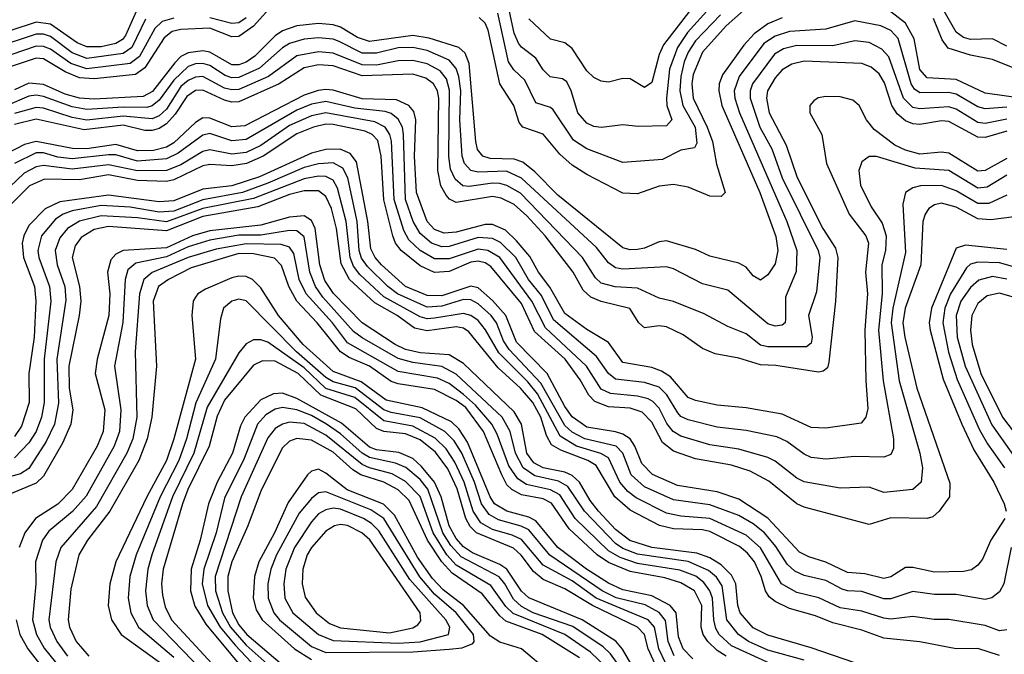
# Model space of a CAD drawing. Header units: inches. Extents: x 501365 to 657855, y 482276 to 547543.
# Tile 900 of 957: x 630905 to 633623, y 505975 to 507727. Entities that reach past the tile are written whole.
import ezdxf

# ---------------------------------------------------------------- set-up
doc = ezdxf.new("R2010")
doc.units = ezdxf.units.IN
doc.header["$MEASUREMENT"] = 0
doc.layers.add('A6530', color=7, linetype='Continuous')

msp = doc.modelspace()

# ---------------------------------------------------------------- linework, layer by layer
at = {"layer": 'A6530', "color": 5}
for points, elevation in [([(631610, 507775.4), (631550, 507709), (631510, 507680.4), (631490, 507678.9), (631430, 507703.1), (631350, 507699.2), (631326.1, 507693.9), (631303.2, 507676.8), (631250, 507593.5), (631224.2, 507575.8), (631110, 507563.4), (631070, 507566.1), (631030, 507583.1), (630970, 507618.5), (630950, 507620.6), (630870, 507593.7)], 4080), ([(632926.5, 507773.5), (632855.2, 507710), (632790, 507636.9), (632764.3, 507575.7), (632760.5, 507550), (632763.9, 507510), (632802.7, 507430), (632817.2, 507390), (632828.1, 507328.1), (632852.3, 507250), (632841.7, 507238.3), (632810, 507239.2), (632750, 507264.6), (632710, 507271.4), (632670, 507267.2), (632610, 507245.7), (632570, 507247.9), (632470, 507299.1), (632430, 507324.9), (632395.9, 507355.9), (632350, 507411.1), (632293.8, 507430), (632283.2, 507443.2), (632268.5, 507490), (632230, 507550), (632197.7, 507697.7), (632190, 507716.7), (632172.9, 507732.9)], 4080), ([(632810, 507759.7), (632748.7, 507691.3), (632720.7, 507650), (632698.3, 507590), (632690, 507510), (632691.7, 507490), (632705.2, 507450), (632690, 507433.4), (632612.1, 507432.1), (632570, 507436.3), (632511, 507429), (632490, 507431.7), (632470, 507440.6), (632445.7, 507470), (632427.5, 507530), (632415.3, 507555.3), (632403.4, 507563.4), (632368.9, 507568.9), (632350, 507588.7), (632330, 507620.6), (632290, 507651.2), (632282.1, 507662.1), (632269.5, 507689.5), (632248.5, 507788.5)], 4040), ([(632769.5, 507770.5), (632682.3, 507657.7), (632669.8, 507630.2), (632650, 507552.9), (632630, 507539.4), (632590, 507563.4), (632570, 507564.6), (632530, 507553.8), (632510, 507556.6), (632490, 507567.1), (632470, 507585.8), (632430, 507647.3), (632410, 507662.7), (632370, 507673), (632310, 507728.7)], 4020), ([(631230, 507757.4), (631196.7, 507683.3), (631188.3, 507671.7), (631170, 507660.6), (631130, 507651.6), (631090, 507651.4), (631063.2, 507663.2), (630990, 507713.9), (630950, 507720.2), (630806.7, 507673.3)], 4020), ([(632839.7, 507740.3), (632770, 507668.4), (632750, 507637.3), (632739, 507610), (632729.5, 507570), (632726.7, 507530), (632735, 507490), (632769.4, 507430), (632774.2, 507385.8), (632767.2, 507372.8), (632730, 507366.1), (632679.2, 507340.8), (632570, 507332.1), (632470, 507369.9), (632434, 507394), (632377.4, 507477.4), (632370, 507484.2), (632330, 507497.5), (632299.6, 507559.6), (632268.6, 507588.6), (632254.1, 507610), (632224.8, 507744.8)], 4060), ([(633687.6, 507507.6), (633570, 507523.8), (633490, 507561.5), (633410, 507566.3), (633389.6, 507589.6), (633373.9, 507673.9), (633350, 507716.7), (633310, 507748.6)], 4120), ([(633630, 507653.3), (633590, 507673.6), (633530, 507671.8), (633510, 507677.8), (633490, 507692.3), (633456.7, 507750)], 4060), ([(631252, 507728), (631214.3, 507650), (631190, 507633.3), (631090, 507619.9), (631050, 507635.4), (630990, 507679.9), (630970, 507686.3), (630950, 507686.3), (630830, 507646.8)], 4040), ([(631330, 507730.5), (631298.2, 507721.8), (631277.9, 507702.1), (631235.1, 507624.9), (631210, 507605.4), (631090, 507590.8), (631046, 507606), (630990, 507645.2), (630970, 507653.1), (630950, 507653.4), (630850, 507619.1)], 4060), ([(633630, 507485.5), (633570, 507481), (633550, 507486.5), (633490, 507520.7), (633470, 507525.6), (633390, 507524.4), (633375.3, 507535.3), (633366.1, 507550), (633330, 507674.5), (633310, 507696.7), (633282.5, 507710), (633210, 507723.5), (633130, 507700.1), (633030, 507694.1), (632990, 507681.5), (632959.1, 507660.9), (632891.1, 507570), (632877.5, 507530), (632879.2, 507510), (632892.1, 507470), (633022.6, 507170), (633050.4, 507090), (633048.4, 507031.6), (633018.8, 506961.2), (633019.2, 506900.8), (633017.8, 506890), (633010, 506883.8), (632990, 506880.7), (632970, 506886.8), (632860.1, 506980.1), (632790, 506998), (632710, 507039), (632690, 507044.6), (632570, 507038.1), (632550, 507041.8), (632530, 507055.6), (632497.5, 507097.5), (632290, 507289.7), (632248.5, 507308.5), (632170, 507306.1), (632149.9, 507310), (632132.4, 507330), (632125.8, 507350), (632120.2, 507450), (632122.3, 507530), (632117.1, 507570), (632110, 507591.5), (632090, 507615.2), (632030, 507641.7), (631990, 507650.3), (631950, 507649.1), (631890, 507633.9), (631850, 507634.6), (631786.9, 507666.9), (631770, 507672.8), (631730, 507676.4), (631690, 507672.6), (631650, 507661.3), (631630, 507649.4), (631566.7, 507593.3), (631510, 507566.8), (631490, 507566.2), (631472.3, 507572.3), (631430, 507600.2), (631410, 507606), (631390, 507604.7), (631370, 507597.1), (631330, 507559.6), (631290, 507504.3), (631270.7, 507489.3), (631255.6, 507484.4), (631190, 507485.5), (631090, 507478.5), (631050, 507486), (630970, 507515.1), (630950, 507518.2), (630930, 507515.9), (630870, 507490)], 4140), ([(633010, 507731.5), (632970, 507715.5), (632932.5, 507687.5), (632903.7, 507656.3), (632845.3, 507574.7), (632835.5, 507550), (632834.4, 507530), (632843.3, 507490), (632948.3, 507250), (632991.8, 507128.2), (632997.3, 507090), (632990, 507053), (632970, 507022.9), (632950, 507007.6), (632930, 507019.4), (632910, 507043.8), (632890, 507055.1), (632810, 507074), (632770, 507092.5), (632690, 507116.2), (632670, 507113.8), (632630, 507096.3), (632610, 507092.8), (632590, 507091.7), (632570, 507096.9), (632390, 507242.3), (632326.9, 507306.9), (632293.3, 507333.3), (632270, 507341.5), (632203.8, 507343.8), (632183.4, 507350), (632168.8, 507368.8), (632163.9, 507390), (632145.7, 507605.7), (632134.3, 507634.3), (632116.7, 507650), (632035.5, 507675.5), (631990, 507682.8), (631870, 507666.9), (631837.1, 507677.1), (631790, 507706.2), (631770, 507712.7), (631730, 507716.4), (631670, 507709.6), (631630, 507696.1), (631610, 507682.3), (631553.9, 507626.1), (631530, 507609.6), (631510, 507602.2), (631490, 507602.4), (631430, 507636.8), (631410, 507640.6), (631370, 507635.4), (631350, 507624.7), (631332.7, 507607.3), (631271.2, 507528.8), (631245.6, 507514.4), (631110, 507507.7), (631070, 507510.2), (631030, 507521.5), (630970, 507547.4), (630930, 507551.5), (630890, 507533.4)], 4120), ([(631530, 507731.4), (631510, 507717.9), (631490, 507715.8), (631430, 507731.8)], 4060), ([(633670, 507584.9), (633590, 507617.1), (633530, 507628.6), (633468.1, 507648.1), (633451.2, 507671.2), (633427.4, 507730)], 4080), ([(633630, 507452), (633570, 507439.9), (633550, 507442.5), (633490, 507479.8), (633470, 507485.8), (633390, 507480.2), (633370, 507484.3), (633344.2, 507510), (633303.8, 507623.8), (633285.2, 507645.2), (633250, 507664), (633210, 507668.4), (633150, 507654.2), (633050, 507655.3), (633013.8, 507646.2), (632988.7, 507631.3), (632928.2, 507550), (632921, 507530), (632920.9, 507510), (632947.6, 507430), (632980.7, 507370), (633009.4, 507290), (633108.7, 507090), (633113.8, 507070), (633104.3, 506975.7), (633082.6, 506910), (633092.1, 506850), (633090, 506833.6), (633076.4, 506823.6), (632970, 506823.6), (632950, 506828.7), (632910, 506859.3), (632859.4, 506879.4), (632794.5, 506914.5), (632710, 506949), (632670, 506958), (632610, 506985.7), (632548.9, 506988.9), (632510, 506999.8), (632494.6, 507014.6), (632458.3, 507070), (632287.4, 507247.4), (632250, 507269), (632230, 507274.3), (632210, 507275.5), (632145.9, 507265.9), (632128.3, 507268.3), (632106.5, 507286.5), (632094.1, 507314.1), (632089, 507349), (632091.7, 507531.7), (632083.2, 507563.2), (632065.4, 507585.4), (632030, 507604.6), (631990, 507614), (631950, 507613.3), (631890, 507601.5), (631850, 507601.8), (631770, 507634.7), (631730, 507638.1), (631670, 507626.7), (631591.4, 507570), (631510, 507533.7), (631490, 507532.6), (631470, 507538), (631410, 507569.6), (631390, 507568.1), (631370, 507559.2), (631350, 507542), (631310, 507480.1), (631290, 507461.4), (631270, 507452.6), (631190, 507460.6), (631090, 507449.7), (631050, 507456.7), (630970, 507482.8), (630950, 507484.7), (630890, 507468.1)], 4160), ([(633630, 507418.7), (633570, 507401.3), (633550, 507402.2), (633470, 507446.1), (633450, 507447.7), (633390, 507437.3), (633370, 507439.3), (633350, 507447.6), (633327, 507467), (633312.6, 507490), (633292.4, 507552.4), (633277.5, 507577.5), (633255.5, 507595.5), (633230, 507606.1), (633070, 507612.2), (633036.1, 507603.9), (633010, 507588), (632990, 507566.1), (632969, 507530), (632966.1, 507510), (632974.1, 507470), (633020.7, 507380.7), (633050.9, 507290.9), (633122.3, 507150), (633156.5, 507096.5), (633163.2, 507070), (633157.1, 506950), (633138.8, 506781.2), (633134.5, 506765.5), (633123.2, 506756.8), (633110, 506753.5), (632991.8, 506771.8), (632950, 506773.9), (632890, 506792.4), (632824.8, 506804.8), (632790, 506819.2), (632736.8, 506856.8), (632690, 506878.5), (632670, 506881.7), (632630, 506875.9), (632613.6, 506890), (632589.2, 506929.2), (632510, 506948.8), (632481.1, 506961.1), (632460.1, 506980.1), (632432.4, 507030), (632355.1, 507130), (632305.2, 507185.2), (632270, 507216.3), (632234.2, 507234.2), (632210, 507238.2), (632110, 507222.5), (632091.5, 507231.5), (632082.3, 507242.3), (632067.8, 507267.8), (632059.1, 507310), (632061.8, 507510), (632058.2, 507530), (632047.5, 507550), (632025.7, 507565.7), (631990, 507576.1), (631850, 507571.3), (631770, 507599.6), (631730, 507601.9), (631690, 507593.4), (631621.3, 507550), (631510, 507499.9), (631490, 507498.9), (631470, 507504.8), (631410, 507532.5), (631390, 507531.1), (631365.7, 507514.3), (631333.8, 507466.2), (631310, 507439.6), (631290, 507426.6), (631270, 507420.5), (631250, 507421.1), (631190, 507435.4), (631083, 507423), (630950, 507451.9), (630890, 507437.1)], 4180), ([(633630, 507343.4), (633570, 507310.2), (633550, 507308.2), (633470, 507358.5), (633450, 507361.4), (633390, 507355.5), (633350, 507366.5), (633320.4, 507380.4), (633263.2, 507423.2), (633242.3, 507450), (633222.4, 507490), (633204.4, 507504.4), (633170, 507513.3), (633130, 507514.8), (633109.2, 507510.8), (633097.5, 507502.5), (633086, 507490), (633085.6, 507470), (633119.6, 507410), (633131.8, 507330), (633194.4, 507190), (633241, 507130), (633247.9, 507110), (633239.7, 507030), (633245, 506970), (633238.3, 506870), (633240.6, 506730), (633246.6, 506653.4), (633241.1, 506630), (633227.4, 506612.6), (633130, 506599.2), (633090, 506600.8), (633010, 506637.7), (632910, 506655.7), (632830, 506662.7), (632770, 506675.7), (632750, 506683.6), (632701, 506741), (632677, 506757), (632650, 506766.9), (632570, 506780.8), (632530, 506835.3), (632470, 506871.3), (632410, 506915.7), (632368.6, 506988.6), (632337, 507030), (632312.9, 507072.9), (632276.6, 507116.6), (632245.6, 507145.6), (632210, 507161.6), (632190, 507161.8), (632110, 507140.2), (632077, 507137), (632050, 507147.7), (632030, 507169.6), (632000.3, 507250), (631994.9, 507350), (631998.1, 507450), (631992.8, 507472.8), (631979.3, 507490), (631945.1, 507505.1), (631850, 507508.3), (631770, 507532), (631750, 507533.8), (631728.7, 507531.3), (631690, 507518), (631526.6, 507433.4), (631490, 507430.5), (631430, 507455.2), (631410, 507455.5), (631390, 507443.2), (631330, 507386.6), (631310, 507375.2), (631274.2, 507365.8), (631230, 507364.5), (631170, 507382.1), (631090, 507370.1), (631050.9, 507370.9), (630950, 507390), (630918.2, 507381.8), (630870, 507356.9)], 4220), ([(633630, 507297.8), (633575.8, 507264.2), (633550, 507261.8), (633470, 507310.4), (633377.1, 507317.1), (633270, 507349.4), (633250, 507349.2), (633230, 507334.6), (633221.4, 507310), (633226.3, 507270), (633255.1, 507210), (633285.5, 507165.5), (633296.8, 507130), (633295.3, 507090), (633284.6, 507050), (633285.9, 506970), (633275.8, 506870), (633288.9, 506730), (633317, 506570), (633317.3, 506542.7), (633310, 506526.2), (633290, 506519.5), (633210, 506520.9), (633130, 506513.6), (633090, 506518.5), (633070, 506527.1), (633022.9, 506562.9), (632995, 506575), (632910, 506592.4), (632830, 506601.8), (632750, 506622.6), (632730, 506631.9), (632721.3, 506641.3), (632691.6, 506691.6), (632670, 506712.4), (632630, 506725.4), (632550, 506734.9), (632530, 506749.9), (632497.1, 506797), (632378.7, 506898.7), (632345, 506965), (632309.2, 507010), (632274.2, 507070), (632231.9, 507111.9), (632210, 507123.1), (632170, 507125.5), (632090, 507100.4), (632070, 507099.3), (632041.2, 507110), (632010, 507136.9), (631991.2, 507170), (631970.1, 507230), (631964, 507410), (631961.6, 507430), (631950, 507452.4), (631930, 507467.8), (631913.3, 507473.3), (631830, 507482.1), (631750, 507501.1), (631710, 507493.5), (631670, 507476.8), (631530, 507396.1), (631490, 507392.5), (631430, 507412.7), (631410, 507408), (631341.8, 507358.2), (631310, 507342.9), (631230, 507336), (631170, 507353.4), (631150, 507354), (631050, 507343), (631010, 507347.6), (630970, 507359.1), (630950, 507358.9), (630890.6, 507329.4)], 4240), ([(633630, 507242.4), (633580.3, 507219.7), (633550, 507219.2), (633490, 507254.4), (633450, 507269.2), (633392, 507268), (633370, 507262.6), (633350.1, 507250), (633342.8, 507217.2), (633350, 507084.5), (633314.9, 506930), (633310.4, 506890), (633332.9, 506730), (633390.1, 506530), (633397, 506490), (633393.6, 506450), (633370.4, 506429.6), (633290, 506422), (633250, 506436), (633170, 506433.2), (633070.8, 506450.8), (633050, 506461), (632990, 506508.5), (632970, 506518.2), (632890, 506541.5), (632810, 506553), (632730, 506576.9), (632708.5, 506590), (632691.7, 506611.7), (632670, 506654), (632652.9, 506672.9), (632640, 506680), (632610, 506687.9), (632535.3, 506695.3), (632510, 506707.2), (632469.7, 506770), (632356.5, 506876.5), (632318.9, 506950), (632230, 507070.2), (632196.7, 507090), (632170, 507093.6), (632090, 507066.3), (632050, 507066.6), (632010.5, 507090), (631979.2, 507119.2), (631964.9, 507144.9), (631938.8, 507230), (631931.1, 507391.1), (631927, 507410), (631913.9, 507430), (631884.9, 507444.9), (631750, 507469.8), (631710, 507461.4), (631650, 507434.5), (631570, 507379.5), (631530, 507360.1), (631490, 507355.1), (631430, 507367.2), (631410, 507363.2), (631350, 507326), (631310, 507310.3), (631230, 507309.2), (631150, 507326.3), (631050, 507313.9), (630970, 507323.9), (630950, 507320.6), (630916.7, 507303.3), (630818.9, 507210)], 4260), ([(633650, 507182.2), (633586.1, 507173.9), (633550, 507176.9), (633490, 507208.8), (633450, 507219.9), (633430, 507216.1), (633414.5, 507205.5), (633404.1, 507190), (633398.4, 507170), (633392.4, 507050), (633349.2, 506930.8), (633343, 506890), (633347.9, 506850), (633381.3, 506710), (633472.6, 506447.4), (633471.2, 506410), (633443.3, 506370), (633425.8, 506354.2), (633410, 506349.5), (633310, 506351.5), (633250, 506333.3), (633070, 506381.6), (633050, 506390.6), (632973.1, 506453.1), (632920.9, 506480.9), (632870, 506497.2), (632770, 506514.6), (632710, 506535.4), (632679.7, 506559.7), (632650, 506616.2), (632623.2, 506643.2), (632590, 506654), (632530, 506658.5), (632492.9, 506672.9), (632476.3, 506690), (632452.4, 506732.4), (632410.2, 506790), (632326, 506866), (632290, 506943.5), (632205.3, 507045.3), (632190, 507055.2), (632170, 507060.1), (632150, 507057.3), (632090, 507031.7), (632050, 507028.9), (632010, 507047.1), (631957.6, 507090), (631942.2, 507110), (631934.6, 507130), (631909.9, 507229.9), (631902.9, 507350), (631893, 507393), (631877.6, 507410), (631858.6, 507418.6), (631770, 507437.7), (631750, 507438.3), (631715.6, 507430), (631670, 507411.3), (631577.3, 507350), (631530.8, 507330), (631490, 507323.5), (631430, 507326.7), (631410, 507323.6), (631330, 507284.4), (631310, 507280.5), (631230, 507282.5), (631150, 507298.1), (631070, 507284.6), (630973.3, 507286.7), (630932, 507268), (630853.7, 507190)], 4280), ([(633624.3, 506350), (633585.5, 506290), (633562.5, 506237.5), (633550, 506221.2), (633532, 506208), (633510, 506203.4), (633430, 506202.2), (633370, 506214.7), (633350, 506214.5), (633310, 506189.3), (633290, 506184.4), (633237.5, 506197.5), (633190, 506200.7), (633130, 506229.7), (633083.7, 506243.7), (633057.3, 506257.3), (632970.4, 506350.4), (632890, 506403.1), (632830, 506423.7), (632721.1, 506441.1), (632651.8, 506471.8), (632622.1, 506502.1), (632602.8, 506550), (632589.9, 506570), (632570, 506582.7), (632550, 506588.7), (632470, 506601.7), (632430.1, 506630.1), (632410, 506658.9), (632361, 506750), (632276.6, 506836.6), (632246.4, 506910), (632210, 506951.3), (632170, 506986.9), (632150, 506990.8), (632070, 506964.9), (632030, 506965.2), (631970, 506990.7), (631903.8, 507050), (631885.7, 507070), (631874.2, 507094.3), (631866, 507170), (631834.2, 507334.2), (631817.4, 507357.4), (631789.4, 507369.4), (631750, 507368.7), (631710, 507358.4), (631567.1, 507292.9), (631490, 507268.1), (631410, 507258.9), (631330, 507226.5), (631290, 507223.5), (631150, 507241.9), (631015.8, 507224.2), (630975.2, 507204.8), (630930, 507158.2), (630915.8, 507130), (630911.6, 507110), (630915, 507070), (630946, 506990), (630949.6, 506950), (630944.6, 506850), (630930, 506750), (630930.5, 506670), (630910, 506604.5), (630890, 506575.8)], 4320), ([(633642.2, 506270), (633621.9, 506170), (633610, 506147.6), (633588.9, 506131.1), (633570, 506126.7), (633490, 506139.9), (633430, 506140.1), (633370, 506148.9), (633310, 506127.9), (633290, 506128.6), (633230, 506148.8), (633190, 506150.2), (633174.9, 506154.9), (633130, 506178.4), (633070, 506192.9), (633044.5, 506204.5), (633023.6, 506223.6), (632992.3, 506272.3), (632961, 506310), (632930, 506335.2), (632890, 506358), (632810, 506387.8), (632710, 506401.2), (632630, 506437.5), (632593.2, 506470), (632570.2, 506530.2), (632551.6, 506550), (632464.8, 506570), (632430, 506588.1), (632410, 506606.7), (632343.8, 506723.8), (632256.1, 506816.1), (632240.6, 506840.6), (632221.3, 506890), (632205.9, 506910), (632170, 506942), (632150, 506953.4), (632130, 506954.1), (632070, 506935.8), (632030, 506933.6), (631947.8, 506970), (631921, 506990), (631865.1, 507045.1), (631848.5, 507068.5), (631842.1, 507090), (631836.1, 507170), (631810.6, 507290.6), (631796.8, 507316.8), (631770, 507331.6), (631730, 507329), (631690, 507319), (631590, 507275.3), (631519.5, 507250), (631410, 507229), (631330, 507198.1), (631290, 507195.8), (631210, 507209.4), (631130, 507213.6), (631050, 507199.5), (631024.8, 507190), (631004, 507176), (630964.9, 507130), (630954.7, 507090), (630957.8, 507070), (630987, 506990), (630991.1, 506950), (630972.3, 506790), (630972.1, 506670), (630964.9, 506630), (630950.5, 506590), (630930, 506558.6), (630890, 506517.4)], 4340), ([(633630, 506042.9), (633610, 506040.1), (633570, 506054.6), (633470, 506071), (633428.9, 506071.1), (633370, 506079.4), (633310, 506072.1), (633290, 506074.5), (633230, 506094.1), (633170, 506103.5), (633111.2, 506131.2), (633050, 506145.6), (633008, 506170), (632950, 506269), (632910, 506303.9), (632810, 506350.1), (632730, 506356.5), (632690, 506364.9), (632606.7, 506406.7), (632584, 506424), (632561.4, 506450), (632530, 506517), (632509.3, 506529.3), (632441.6, 506550), (632397.1, 506577.1), (632333.9, 506693.9), (632307.3, 506727.3), (632227.2, 506807.2), (632190.9, 506870.9), (632170, 506896.3), (632150, 506910.6), (632130, 506916.1), (632050, 506902.5), (632030, 506901.2), (632010, 506906.5), (631910, 506961.7), (631843.6, 507023.6), (631826.2, 507046.2), (631817, 507070), (631805.8, 507170), (631782.1, 507262.1), (631770, 507284), (631750, 507294.1), (631730, 507295), (631690, 507287), (631550, 507232.7), (631410, 507205.1), (631310, 507168.4), (631230, 507179.8), (631130, 507185.6), (631069.8, 507170.2), (631036.8, 507150), (631015.2, 507124.8), (631002.2, 507090), (631007.9, 507050), (631029.2, 506990), (631032.3, 506952.3), (631007.6, 506790), (631011.7, 506668.3), (631000.7, 506610), (630977.8, 506562.2), (630930, 506488.1), (630906.6, 506473.4), (630812.5, 506447.5)], 4360), ([(633610, 505972.1), (633550, 505990.9), (633490.1, 505989.9), (633390, 506009.6), (633290, 506019.8), (633230, 506041.9), (633150, 506062), (633101.5, 506081.5), (633030, 506101.5), (632990, 506120.4), (632973.7, 506133.7), (632963.3, 506150), (632951.3, 506190), (632932.9, 506230), (632914.4, 506254.4), (632892.2, 506272.2), (632810, 506313.9), (632790, 506318.6), (632710, 506321.3), (632670.7, 506330.7), (632590, 506372.6), (632548, 506410), (632496.6, 506496.6), (632473.4, 506510), (632398.2, 506538.2), (632373.3, 506553.3), (632358.8, 506578.8), (632343.6, 506630), (632321.4, 506670), (632287.3, 506710), (632225.8, 506765.8), (632145.1, 506865.1), (632130, 506874.8), (632110, 506878.9), (632030, 506867.9), (631994.8, 506874.8), (631946.4, 506910), (631884.8, 506944.8), (631815, 507010), (631792.5, 507052.5), (631779.5, 507150), (631765.1, 507205.1), (631750, 507239), (631730, 507254.4), (631690, 507254.6), (631650, 507244.1), (631562.4, 507210), (631410, 507183.9), (631310, 507144.2), (631150, 507155.8), (631110, 507147.8), (631074.4, 507125.6), (631057.4, 507102.6), (631049.8, 507070.2), (631070.2, 506990), (631073.3, 506950), (631069, 506910), (631040, 506770), (631041.7, 506710), (631051.4, 506650), (631046, 506610), (631022.6, 506557.4), (630970, 506466.5), (630950, 506447.7), (630859.6, 506410)], 4380), ([(633210, 505951.1), (633090, 505993.1), (632970, 506027.7), (632930, 506048.4), (632894.1, 506090), (632887.6, 506110), (632881.5, 506170), (632870, 506193.2), (632841.6, 506221.6), (632810, 506241.1), (632774.1, 506254.1), (632650, 506269.8), (632589, 506289), (632550, 506319.2), (632503, 506370), (632479.5, 506399.5), (632450.3, 506450.3), (632430, 506469), (632410, 506477.7), (632350, 506490.1), (632323.9, 506503.9), (632305.2, 506530), (632290.1, 506610), (632270, 506644.6), (632130, 506777.5), (632090, 506801.4), (632010, 506807.2), (631970, 506816.2), (631941.3, 506830), (631849.9, 506889.9), (631770.8, 506970.8), (631746.7, 507006.7), (631733, 507050), (631720.2, 507150), (631710, 507172.4), (631690, 507185.2), (631650, 507181.9), (631570, 507159.1), (631430, 507144.3), (631382.2, 507130), (631310, 507097.3), (631190.2, 507089.8), (631170, 507079.2), (631156.4, 507063.6), (631147.5, 507030), (631153.7, 506970), (631150.7, 506910), (631118.7, 506790), (631113.3, 506750), (631140, 506650), (631135.1, 506590), (631118.5, 506550), (631050, 506430), (631010.3, 506389.7), (630948.3, 506350), (630919, 506310), (630903.7, 506270)], 4420), ([(633070, 505958.9), (632970, 505986.6), (632916.6, 506010), (632888.8, 506030), (632857.3, 506070), (632843.8, 506163.9), (632828.1, 506188.1), (632806.5, 506206.5), (632750, 506230.8), (632610, 506251.8), (632570, 506267.4), (632550, 506280.7), (632463.8, 506370), (632418.2, 506438.2), (632392.6, 506452.6), (632327.3, 506467.3), (632294.5, 506490), (632273.4, 506530), (632258.7, 506590), (632237, 506630), (632110, 506748.4), (632070, 506769.8), (631990, 506780.6), (631950, 506791.8), (631850, 506848.2), (631826.4, 506866.4), (631741.2, 506961.2), (631721.1, 506990), (631705.8, 507030), (631690, 507126.9), (631670, 507144.2), (631650, 507145.2), (631570, 507132), (631510, 507131.6), (631430, 507118.2), (631370, 507099.6), (631310, 507072.1), (631225.1, 507054.9), (631203.7, 507036.3), (631195.8, 507010), (631189.3, 506890.7), (631166.1, 506770), (631184, 506650), (631180.3, 506590), (631165.2, 506550), (631088, 506412), (631050.9, 506369.1), (630985.1, 506314.9), (630968, 506290), (630948.6, 506230), (630948.9, 506170), (630939.8, 506070), (630951.2, 506030), (630972.2, 505992.2), (631034.7, 505914.7)], 4440), ([(632976.4, 505950), (632870, 505998.6), (632835.7, 506030), (632826.2, 506046.2), (632820.6, 506070), (632817, 506130), (632810.2, 506150), (632793.6, 506173.6), (632771.2, 506191.2), (632727.1, 506207.1), (632610, 506225.6), (632562.4, 506242.4), (632530, 506260.7), (632438.3, 506350), (632395.7, 506415.7), (632370, 506429), (632304, 506444), (632279.8, 506459.8), (632255.3, 506495.3), (632223, 506583.1), (632208.6, 506610), (632162.6, 506662.6), (632130, 506692.2), (632090, 506722.3), (632057.7, 506737.7), (631950, 506755.6), (631810, 506834.8), (631768.1, 506890), (631695.6, 506970), (631676.7, 507010), (631661.3, 507081.3), (631650, 507098.9), (631626.6, 507106.6), (631530, 507107.7), (631446.9, 507093.1), (631370, 507070.6), (631270.8, 507029.2), (631247.6, 507010), (631235.6, 506970), (631223.8, 506810), (631227.7, 506630), (631217.1, 506570), (631200.6, 506530), (631116.5, 506383.5), (631017.9, 506270), (631004.8, 506230), (630985.6, 506070), (630989.1, 506050), (631007.5, 506010), (631036.5, 505970)], 4460), ([(633630, 507092.3), (633516, 507104), (633490, 507095.6), (633421.6, 506930), (633415.9, 506890), (633417.9, 506870), (633454.5, 506734.5), (633505.5, 506610), (633539.1, 506539.1), (633594.2, 506450), (633622.9, 506390), (633627.7, 506370)], 4320), ([(632854.9, 505970), (632830, 505985.9), (632804.5, 506010), (632791.4, 506030), (632786.3, 506050), (632787.5, 506110), (632767.8, 506150), (632730, 506172.8), (632685.9, 506185.9), (632590, 506203.5), (632530, 506228.4), (632498.6, 506250), (632421.5, 506321.5), (632372.5, 506392.5), (632350, 506403.8), (632290, 506415.7), (632263.2, 506430), (632250, 506442.9), (632235.3, 506470), (632185.1, 506590), (632136, 506656), (632110, 506675.6), (632050, 506706.3), (631950, 506721.5), (631930, 506728.3), (631870.7, 506770.7), (631814.3, 506794.3), (631790, 506809.6), (631726, 506890), (631670, 506950), (631647.4, 506990), (631627.9, 507047.9), (631608.4, 507068.4), (631550, 507080.5), (631510, 507081), (631378.1, 507041.9), (631315.1, 507010), (631287.9, 506990), (631273.5, 506950), (631282.6, 506770), (631269.6, 506630), (631256.3, 506570), (631233.3, 506510), (631153.8, 506370), (631092.1, 506290), (631067.8, 506250), (631045.5, 506154.5), (631038.6, 506070), (631041.9, 506050), (631060.8, 506010), (631095.2, 505970)], 4480), ([(633723.6, 507023.6), (633610, 507055.2), (633550, 507057.4), (633530, 507051.7), (633518.4, 507041.6), (633474.3, 506970), (633458.5, 506930), (633453.4, 506890), (633469.1, 506809.1), (633493.2, 506733.2), (633554.5, 506594.5), (633576.2, 506556.2), (633623.4, 506490)], 4340), ([(632762.7, 505962.7), (632736.3, 505990), (632723.2, 506023.2), (632717, 506090), (632700.7, 506110), (632650, 506136.7), (632570, 506152.7), (632530, 506171.2), (632469.9, 506209.9), (632390.3, 506270.3), (632330, 506343.8), (632310, 506353.6), (632249.8, 506369.8), (632215.8, 506390), (632203.1, 506410), (632140.6, 506560.6), (632117, 506597), (632096.7, 506616.7), (632015.7, 506655.7), (631916.3, 506676.3), (631847.5, 506727.5), (631770, 506755.2), (631687.2, 506830), (631618.8, 506910), (631570, 506987), (631547.3, 507010), (631530, 507017.5), (631510, 507018.8), (631490, 507013.9), (631417.5, 506982.5), (631396.9, 506970), (631390, 506960.5), (631383.9, 506950), (631380.4, 506910), (631390.3, 506790), (631330.4, 506570), (631309.7, 506510), (631255.7, 506410), (631169.8, 506230), (631153.7, 506170), (631149.2, 506110), (631158, 506070), (631184.5, 506030), (631304, 505944)], 4520), ([(633630, 507010.2), (633590, 507017.4), (633552.4, 507007.6), (633530, 506987.4), (633503, 506950), (633490, 506910), (633493.1, 506850), (633515.3, 506770), (633588.7, 506608.7), (633686.5, 506470)], 4360), ([(632711.1, 505971.1), (632694.8, 506010), (632688, 506068), (632670.3, 506090.3), (632631.3, 506111.3), (632551.2, 506131.2), (632512.9, 506150), (632368.4, 506248.4), (632310, 506318.4), (632289, 506329), (632226.7, 506346.7), (632201, 506361), (632179.5, 506390), (632160.6, 506450), (632125.2, 506530), (632104, 506564), (632078.3, 506590), (632010, 506627.7), (631930, 506642.4), (631910, 506650.3), (631830.5, 506710.5), (631770, 506727.1), (631750, 506738.8), (631669.1, 506810), (631530, 506950.4), (631510, 506955), (631490.4, 506950), (631467.1, 506930), (631458.7, 506901.3), (631445.1, 506790), (631391.2, 506668.8), (631365.3, 506570), (631344.5, 506510), (631292.1, 506410), (631226.6, 506250), (631208.6, 506190), (631204, 506130), (631211.1, 506090), (631232.7, 506050), (631330, 505967.5)], 4540), ([(633673.6, 506953.6), (633610, 506971.8), (633575.6, 506964.4), (633550, 506943), (633532.9, 506910), (633529.4, 506870), (633534.2, 506830), (633558.1, 506750), (633617.5, 506630), (633739.1, 506470)], 4380), ([(632688.7, 505950), (632669.2, 505990), (632657.4, 506050), (632639.6, 506070), (632496, 506130), (632430, 506177.8), (632350, 506220.7), (632290, 506291.9), (632264.3, 506304.3), (632210, 506319.6), (632178, 506338), (632157, 506370), (632131.9, 506450), (632105.8, 506505.8), (632082.3, 506542.3), (632052.1, 506572.1), (631990, 506605.2), (631910, 506619.9), (631830, 506684.1), (631750, 506708.6), (631690, 506765.8), (631590, 506836.4), (631570, 506843.4), (631550, 506843.5), (631530, 506831.6), (631510, 506807), (631422.6, 506657.4), (631385.6, 506530), (631326.6, 506410), (631269.7, 506249.8), (631258.2, 506210), (631251.9, 506150), (631256.6, 506110), (631273.4, 506070), (631408.1, 505930)], 4560), ([(632658, 505950), (632639.3, 505990), (632629.4, 506029.4), (632610, 506050), (632485.6, 506110), (632410, 506156.1), (632350, 506181.7), (632323.3, 506203.3), (632289.1, 506249.1), (632268.3, 506268.3), (632165.8, 506310), (632148, 506328), (632136.5, 506350), (632112, 506432), (632086.6, 506486.6), (632052.7, 506532.7), (632010, 506567.2), (631970, 506583.4), (631910, 506590.3), (631890, 506598.5), (631832.9, 506652.9), (631735.8, 506690), (631673.2, 506750), (631610, 506784.5), (631574.6, 506785.4), (631550, 506772.9), (631470, 506676.1), (631450, 506632.6), (631427.8, 506550), (631368.5, 506430), (631354.1, 506390), (631300.8, 506210), (631296.6, 506170), (631298.7, 506138.7), (631306, 506106), (631323.6, 506070), (631435.2, 505950)], 4580), ([(632591.5, 505950), (632569.3, 505989.3), (632550.9, 506010.9), (632457.3, 506070), (632310.6, 506130.6), (632289.8, 506149.8), (632250, 506210), (632230, 506223.2), (632154.9, 506254.9), (632130, 506272), (632110, 506294.3), (632090.4, 506330), (632068.3, 506410), (632050, 506450), (632013.9, 506493.9), (631990, 506515.2), (631951.7, 506531.7), (631890, 506539.2), (631870, 506546.7), (631793.4, 506613.4), (631670, 506680.9), (631630, 506695.4), (631605.6, 506694.4), (631570, 506677.7), (631526.1, 506630), (631514.4, 506605.6), (631492.6, 506530), (631449.9, 506450), (631425.7, 506390), (631402.7, 506290), (631378.3, 506210), (631376.1, 506150), (631388.3, 506108.3), (631418.7, 506058.7), (631618.6, 505818.6)], 4620), ([(632568.7, 505930), (632536.2, 505976.2), (632515.6, 505995.6), (632431.5, 506051.5), (632322.1, 506090), (632290, 506106.6), (632267.7, 506127.7), (632244.3, 506170), (632228.7, 506188.7), (632123.8, 506243.8), (632095, 506275), (632072.8, 506310), (632031.1, 506431.1), (632010, 506457.8), (631970.7, 506490.6), (631942.3, 506502.3), (631870, 506518.1), (631849.9, 506529.9), (631790, 506583.2), (631751.8, 506610), (631710, 506634.4), (631670, 506650.1), (631630, 506655.9), (631610, 506651.5), (631584.2, 506635.9), (631560.8, 506610), (631524.2, 506515.8), (631470, 506406.2), (631446.7, 506310), (631413.3, 506210), (631408.7, 506170), (631423.6, 506110), (631458.3, 506050), (631500, 506000), (631635.9, 505855.9)], 4640), ([(632590, 505876.1), (632480.8, 505980.8), (632409.3, 506030), (632267.4, 506087.4), (632246.6, 506106.6), (632205.1, 506165.1), (632110, 506221.4), (632084.3, 506250), (632045.9, 506310), (632010.3, 506410.3), (631970, 506452.3), (631933, 506473), (631870, 506489.4), (631850, 506498.9), (631750, 506579.8), (631690, 506611.8), (631650, 506615.7), (631630, 506610.7), (631610, 506598.2), (631590, 506572.6), (631516.5, 506410), (631444.1, 506190), (631445.2, 506150), (631464.4, 506090), (631486.6, 506050), (631530, 506000.4), (631662.4, 505882.4)], 4660), ([(632450, 505965.2), (632347.1, 506030), (632246.9, 506066.9), (632230, 506081.7), (632181.9, 506141.9), (632098.7, 506198.7), (632069.8, 506230), (632030.6, 506290), (631979.9, 506399.9), (631950, 506429.4), (631910.1, 506450.1), (631846.3, 506470), (631824.2, 506484.3), (631770, 506533.3), (631710, 506566), (631669.4, 506570.6), (631650, 506563.5), (631630, 506545.1), (631571.7, 506428.3), (631534.8, 506330), (631490.7, 506230.7), (631479.7, 506190), (631479.3, 506150), (631492, 506090), (631510, 506056.4), (631532, 506030), (631630, 505946.4)], 4680), ([(632366, 505926), (632289.9, 505990), (632230, 506008.8), (632204.8, 506024.8), (632130.1, 506110.1), (632073.5, 506153.5), (632044.7, 506184.7), (632002.9, 506242.9), (631939.5, 506359.5), (631909.4, 506389.4), (631809.2, 506429.2), (631750, 506475.4), (631730, 506485.8), (631710, 506480.4), (631698.9, 506470), (631646.3, 506393.7), (631608.6, 506310), (631565.1, 506230), (631553, 506190), (631548.9, 506130), (631557.4, 506097.4), (631574, 506070), (631663, 505990), (631710, 505960.8)], 4720), ([(630895.3, 506070), (630905.3, 506030), (630927.1, 505990), (631006.8, 505886.8)], 4420)]:
    msp.add_lwpolyline(points, dxfattribs=dict(at, elevation=elevation))
for points, elevation in [([(631750, 506423.3), (631730, 506420.6), (631710, 506405.5), (631675.8, 506364.2), (631613.9, 506250), (631598.2, 506210), (631589.8, 506170), (631590.3, 506130), (631606.2, 506090), (631622.3, 506070), (631710, 505996.8), (631750, 505980.2), (631990, 505982.3), (632090, 505989.1), (632126.6, 505993.4), (632155.4, 506004.6), (632159.7, 506010), (632157.3, 506030), (632110, 506090), (632050, 506141), (632009.1, 506189.1), (631910.2, 506350.2), (631874.2, 506374.2)], 4740), ([(631770, 506378.1), (631750, 506374.3), (631730, 506362.6), (631710, 506340.5), (631663.6, 506270), (631639.5, 506210), (631634.1, 506170), (631637, 506130), (631659, 506090), (631730, 506029.6), (631770, 506013.4), (631950, 506006.2), (632010, 506009.8), (632088.3, 506030), (632092.1, 506050), (632080.9, 506070), (631981.8, 506181.9), (631895.8, 506315.8), (631875.8, 506335.8), (631853.4, 506350), (631790, 506375.8)], 4760), ([(631790, 506333.4), (631773.8, 506330), (631750, 506314.9), (631710, 506269.9), (631697.9, 506250), (631686, 506210), (631684.9, 506170), (631692.9, 506132.9), (631723.1, 506090), (631759.9, 506059.9), (631790, 506047.7), (631925.6, 506034.4), (631990, 506048.2), (632003.9, 506056.1), (632012.6, 506067.4), (632010.2, 506090), (631871.1, 506291.1), (631849.1, 506310), (631810, 506330.6)], 4780)]:
    msp.add_lwpolyline(points, close=True, dxfattribs=dict(at, elevation=elevation))

doc.saveas('drawing.dxf')
